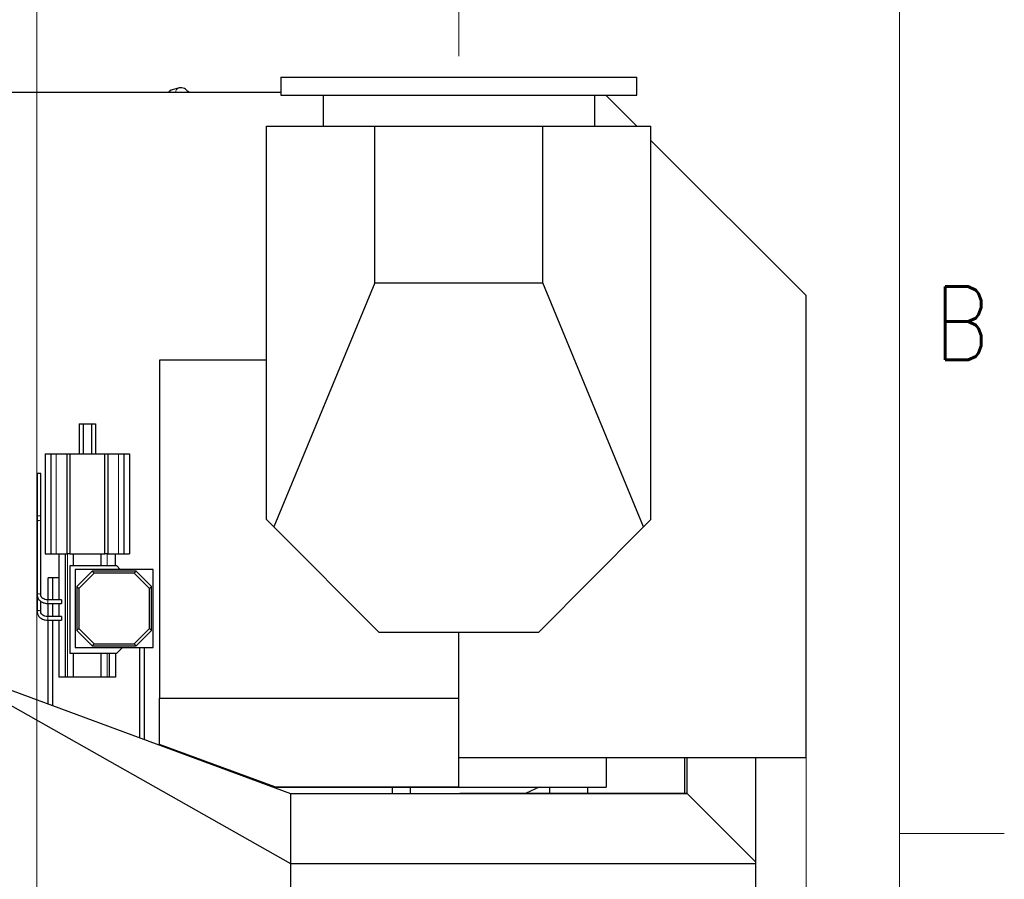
# Model space of a CAD drawing. Header units: inches. Extents: x 0 to 20790, y -12 to 14700.
# Tile 358 of 359: x 19145 to 20790, y 10773 to 12209. Entities that reach past the tile are written whole.
import ezdxf

# ---------------------------------------------------------------- set-up
doc = ezdxf.new("R2010")
doc.units = ezdxf.units.IN
for name, color, linetype, true_color in [('1', 7, 'Continuous', 0xffffff), ('210', 7, 'Continuous', 0xffffff), ('254', 7, 'Continuous', 0xffffff)]:
    doc.layers.add(name, color=color, linetype=linetype, true_color=true_color)
doc.styles.add('latin_extended', font='simplex.shx')
doc.dimstyles.get("Standard").update_dxf_attribs({"dimtxt": 0.18, "dimasz": 0.18, "dimexe": 0.18, "dimexo": 0.0625, "dimgap": 0.09, "dimtad": 0, "dimtih": 1, "dimtoh": 1, "dimdec": 4, "dimzin": 0, "dimdsep": 46, "dimtxsty": 'Standard', "dimcen": 0.09, "dimadec": 0, "dimazin": 0, "dimtfac": 1, "dimtdec": 4, "dimtofl": 0, "dimtmove": 0, "dimatfit": 3, "dimfxl": 1, "dimtolj": 1, "dimtzin": 0, "dimarcsym": 0})

# ---------------------------------------------------------------- blocks, each defined once
blk = doc.blocks.new('_U10')
at = {"layer": '254', "color": 3, "linetype": 'Continuous', "lineweight": 13, "transparency": 16777216}
for p, q in [((20458.7, 11327.4), (20458.7, 7972)), ((19173.7, 9380), (19173.7, 7972)), ((20336.2, 8007), (19296.2, 8007))]:
    blk.add_line(p, q, dxfattribs=at)
at = {"layer": '254', "color": 3, "transparency": 16777216}
for points in [[(19296.2, 8027.4), (19296.2, 7986.5), (19173.7, 8007)], [(20336.2, 7986.5), (20336.2, 8027.4), (20458.7, 8007)]]:
    blk.add_solid(points, dxfattribs=at)
at = {"layer": 'Defpoints', "color": 0, "transparency": 16777216}
for p in [(20458.7, 11362.4), (19173.7, 9415), (19173.7, 8007)]:
    blk.add_point(p, dxfattribs=at)
at = {"layer": '254', "color": 2, "lineweight": 13, "transparency": 16777216, "insert": (19571.7, 8190.7), "char_height": 122.5, "attachment_point": 1, "style": 'latin_extended'}
blk.add_mtext('\\A1;1285', dxfattribs=at)
blk = doc.blocks.new('_U11')
at = {"layer": '254', "color": 3, "linetype": 'Continuous', "lineweight": 13, "transparency": 16777216}
for p, q in [((19173.7, 9450), (19173.7, 12477.4)), ((19878.7, 12148), (19878.7, 12477.4)), ((19296.2, 12442.4), (19756.2, 12442.4))]:
    blk.add_line(p, q, dxfattribs=at)
at = {"layer": '254', "color": 3, "transparency": 16777216}
for points in [[(19296.2, 12462.8), (19296.2, 12422), (19173.7, 12442.4)], [(19756.2, 12422), (19756.2, 12462.8), (19878.7, 12442.4)]]:
    blk.add_solid(points, dxfattribs=at)
at = {"layer": 'Defpoints', "color": 0, "transparency": 16777216}
for p in [(19878.7, 12442.4), (19878.7, 12113), (19173.7, 9415)]:
    blk.add_point(p, dxfattribs=at)
at = {"layer": '254', "color": 2, "lineweight": 13, "transparency": 16777216, "insert": (19354.4, 12626.2), "char_height": 122.5, "attachment_point": 1, "style": 'latin_extended'}
blk.add_mtext('\\A1;705', dxfattribs=at)

msp = doc.modelspace()

# ---------------------------------------------------------------- linework, layer by layer
at = {"layer": '1', "color": 2, "linetype": 'Continuous', "lineweight": 25}
for p, q in [((19581.24, 12112.958), (19581.24, 12082.958)), ((19581.24, 12112.958), (20176.24, 12112.958)), ((20176.24, 12082.958), (20176.24, 12112.958)), ((19411.427, 12095.065), (19399.413, 12091.845)), ((19581.223, 12087.458), (19006.24, 12087.458)), ((19581.24, 12082.958), (20176.24, 12082.958)), ((19651.739, 12082.958), (19651.739, 12030.958)), ((20105.741, 12030.958), (20105.741, 12082.958)), ((20176.108, 12030.955), (20124.109, 12082.953)), ((19557.23, 11374.438), (19557.23, 12030.958)), ((19557.23, 12030.958), (19738.122, 12030.958)), ((19738.122, 12030.958), (20018.704, 12030.958)), ((19738.122, 11769.315), (19738.122, 12030.958)), ((20018.704, 12030.958), (20199.595, 12030.958)), ((20018.704, 11769.315), (20018.704, 12030.958)), ((20199.595, 11374.438), (20199.595, 12030.958)), ((20458.74, 11748.323), (20199.599, 12007.464)), ((19738.122, 11769.315), (19569.459, 11362.142)), ((19738.122, 11769.315), (20018.704, 11769.315)), ((20187.367, 11362.142), (20018.704, 11769.315)), ((20458.74, 10976.458), (20458.74, 11748.323)), ((19378.73, 11640.079), (19378.73, 11075.958)), ((19557.23, 11640.079), (19378.73, 11640.079)), ((19244.083, 11533.958), (19251.012, 11533.958)), ((19244.083, 11533.958), (19244.083, 11483.958)), ((19251.012, 11533.958), (19264.868, 11533.958)), ((19251.012, 11533.958), (19251.012, 11483.958)), ((19264.868, 11533.958), (19271.796, 11533.958)), ((19264.868, 11533.958), (19264.868, 11483.958)), ((19271.796, 11533.958), (19271.796, 11483.958)), ((19187.44, 11483.958), (19196.94, 11483.958)), ((19187.44, 11483.958), (19187.44, 11316.958)), ((19196.94, 11483.958), (19205.94, 11483.958)), ((19196.94, 11483.958), (19196.94, 11316.958)), ((19205.94, 11483.958), (19223.94, 11483.958)), ((19223.94, 11483.958), (19228.94, 11483.958)), ((19223.94, 11316.958), (19223.94, 11483.958)), ((19228.94, 11483.958), (19286.94, 11483.958)), ((19228.94, 11483.958), (19228.94, 11316.958)), ((19286.94, 11483.958), (19291.94, 11483.958)), ((19286.94, 11316.958), (19286.94, 11483.958)), ((19291.94, 11483.958), (19291.94, 11316.958)), ((19291.94, 11483.958), (19309.94, 11483.958)), ((19309.94, 11483.958), (19318.94, 11483.958)), ((19318.94, 11483.958), (19328.44, 11483.958)), ((19318.94, 11483.958), (19318.94, 11316.958)), ((19328.44, 11483.958), (19328.44, 11316.958)), ((19179.273, 11450.96), (19174.007, 11450.96)), ((19174.007, 11450.96), (19174.007, 11380.309)), ((19180.007, 11450.96), (19179.273, 11450.96)), ((19180.007, 11380.309), (19180.007, 11450.96)), ((19174.007, 11380.309), (19174.007, 11370.479)), ((19174.007, 11370.479), (19174.007, 11248.291)), ((19180.007, 11370.479), (19180.007, 11380.309)), ((19180.007, 11248.291), (19180.007, 11370.479)), ((19557.23, 11374.438), (19569.459, 11362.142)), ((20187.367, 11362.142), (20199.595, 11374.438)), ((19569.459, 11362.142), (19744.68, 11185.958)), ((20012.145, 11185.958), (20187.367, 11362.142)), ((19187.44, 11316.958), (19196.94, 11316.958)), ((19196.94, 11316.958), (19205.94, 11316.958)), ((19205.94, 11316.958), (19223.94, 11316.958)), ((19210.94, 11239.959), (19210.94, 11316.958)), ((19220.94, 11316.958), (19220.94, 11110.958)), ((19228.94, 11316.958), (19223.94, 11316.958)), ((19228.94, 11316.958), (19286.94, 11316.958)), ((19234.94, 11296.958), (19234.94, 11316.958)), ((19280.94, 11296.958), (19280.94, 11316.958)), ((19291.94, 11316.958), (19286.94, 11316.958)), ((19291.94, 11316.958), (19309.94, 11316.958)), ((19304.94, 11296.958), (19304.94, 11316.958)), ((19309.94, 11316.958), (19318.94, 11316.958)), ((19318.94, 11316.958), (19328.44, 11316.958)), ((19228.94, 11296.958), (19228.94, 11150.958)), ((19306.94, 11296.958), (19228.94, 11296.958)), ((19237.491, 11290.907), (19237.491, 11160.462)), ((19367.936, 11290.907), (19237.491, 11290.907)), ((19240.491, 11262.532), (19265.865, 11287.907)), ((19339.562, 11287.907), (19265.865, 11287.907)), ((19265.865, 11287.907), (19269.215, 11284.556)), ((19312.991, 11290.907), (19306.94, 11296.958)), ((19336.211, 11284.556), (19339.562, 11287.907)), ((19339.562, 11287.907), (19364.936, 11262.532)), ((19367.936, 11160.462), (19367.936, 11290.907)), ((19192.74, 11239.959), (19192.74, 11276.958)), ((19199.74, 11276.958), (19192.74, 11276.958)), ((19199.74, 11276.958), (19199.74, 11239.956)), ((19210.941, 11276.958), (19199.74, 11276.958)), ((19269.215, 11284.556), (19243.841, 11259.182)), ((19336.211, 11284.556), (19269.215, 11284.556)), ((19361.586, 11259.182), (19336.211, 11284.556)), ((19240.491, 11262.532), (19240.491, 11188.836)), ((19243.841, 11259.182), (19240.491, 11262.532)), ((19243.841, 11259.182), (19243.841, 11192.186)), ((19364.936, 11262.532), (19361.586, 11259.182)), ((19361.586, 11192.186), (19361.586, 11259.182)), ((19364.936, 11188.836), (19364.936, 11262.532)), ((19174.007, 11248.292), (19174.007, 11220.291)), ((19180.007, 11248.291), (19180.006, 11248.344)), ((19180.007, 11220.291), (19180.007, 11237.86)), ((19214.967, 11239.96), (19192.007, 11239.96)), ((19214.967, 11239.96), (19214.967, 11233.96)), ((19180.007, 11220.291), (19180.006, 11220.344)), ((19192.007, 11233.96), (19214.967, 11233.96)), ((19192.74, 11211.958), (19192.74, 11233.956)), ((19199.74, 11233.956), (19199.74, 11211.959)), ((19210.94, 11211.962), (19210.94, 11233.959)), ((19214.967, 11211.96), (19192.007, 11211.96)), ((19192.007, 11205.96), (19214.967, 11205.96)), ((19192.74, 11066.172), (19192.74, 11205.959)), ((19199.74, 11205.959), (19199.74, 11063.586)), ((19210.94, 11110.958), (19210.94, 11205.962)), ((19214.967, 11211.96), (19214.967, 11205.96)), ((19240.491, 11188.836), (19243.841, 11192.186)), ((19265.865, 11163.462), (19240.491, 11188.836)), ((19243.841, 11192.186), (19269.215, 11166.812)), ((19336.211, 11166.812), (19361.586, 11192.186)), ((19364.936, 11188.836), (19339.562, 11163.462)), ((19361.586, 11192.186), (19364.936, 11188.836)), ((19744.68, 11185.958), (20012.145, 11185.958)), ((19878.74, 11075.958), (19878.74, 11185.958)), ((19237.491, 11160.462), (19367.936, 11160.462)), ((19269.215, 11166.812), (19265.865, 11163.462)), ((19265.865, 11163.462), (19339.562, 11163.462)), ((19269.215, 11166.812), (19336.211, 11166.812)), ((19306.94, 11150.958), (19316.444, 11160.462)), ((19339.562, 11163.462), (19336.211, 11166.812)), ((19345.74, 11009.625), (19345.74, 11160.457)), ((19352.74, 11160.459), (19352.74, 11007.035)), ((18997.16, 11138.459), (19597.239, 10916.666)), ((18997.16, 11138.459), (19597.239, 10799.801)), ((19228.94, 11150.958), (19306.94, 11150.958)), ((19234.94, 11110.958), (19234.94, 11150.958)), ((19280.94, 11110.958), (19280.94, 11150.958)), ((19294.94, 11110.958), (19294.94, 11150.958)), ((19304.94, 11150.958), (19304.94, 11110.958)), ((19220.94, 11110.958), (19210.94, 11110.958)), ((19224.94, 11110.958), (19220.94, 11110.958)), ((19234.94, 11110.958), (19224.94, 11110.958)), ((19280.94, 11110.958), (19234.94, 11110.958)), ((19290.94, 11110.958), (19280.94, 11110.958)), ((19294.94, 11110.958), (19290.94, 11110.958)), ((19304.94, 11110.958), (19294.94, 11110.958)), ((19378.73, 10998.511), (19378.73, 11075.958)), ((19378.73, 11075.958), (19878.74, 11075.958)), ((19878.74, 10927.53), (19878.74, 11075.958)), ((19571.003, 10927.53), (19378.73, 10998.511)), ((19435.477, 10976.458), (19438.479, 10976.458)), ((19878.749, 10976.458), (20458.74, 10976.458)), ((20124.74, 10976.459), (20124.74, 10927.216)), ((20256.107, 10916.959), (20256.107, 10976.458)), ((20260.107, 10916.959), (20260.107, 10976.458)), ((20374.884, 10801.889), (20374.884, 10976.455)), ((19568.697, 10927.216), (20124.74, 10927.216)), ((19571.003, 10927.53), (19878.74, 10927.53)), ((19767.043, 10927.216), (19767.043, 10916.666)), ((19797.436, 10927.216), (19797.436, 10916.666)), ((20013.007, 10927.216), (19991.004, 10916.956)), ((20030.754, 10916.955), (20030.754, 10927.214)), ((20093.754, 10927.221), (20093.754, 10916.962)), ((19597.239, 10916.666), (19880.239, 10916.666)), ((19597.239, 10916.666), (19597.239, 10799.801)), ((19880.239, 10916.666), (19880.239, 10916.959)), ((19880.239, 10916.959), (20260.107, 10916.959)), ((19880.239, 10916.666), (20260.107, 10916.666)), ((20260.107, 10916.666), (20260.107, 10916.959)), ((20374.884, 10801.889), (20260.107, 10916.666)), ((19597.239, 10799.801), (20374.884, 10799.801)), ((19597.239, 10799.801), (19597.239, 10634.116)), ((20374.884, 10799.801), (20374.884, 10801.889)), ((20374.884, 10634.116), (20374.884, 10799.801))]:
    msp.add_line(p, q, dxfattribs=at)
at = {"layer": '1', "color": 110, "linetype": 'Continuous', "lineweight": 13}
for p, q in [((19411.543, 12095.095), (19411.427, 12095.065)), ((19205.94, 11483.958), (19205.94, 11316.958)), ((19309.94, 11483.958), (19309.94, 11316.958)), ((19179.273, 11380.309), (19174.007, 11380.309)), ((19174.007, 11370.479), (19174.007, 11370.479)), ((19180.007, 11380.309), (19179.273, 11380.309)), ((19224.94, 11110.958), (19224.94, 11316.958)), ((19290.94, 11296.958), (19290.94, 11316.958)), ((19174.007, 11248.291), (19174.007, 11248.291)), ((19192.007, 11239.96), (19192.007, 11233.96)), ((19174.007, 11220.291), (19174.007, 11220.291)), ((19192.007, 11211.96), (19192.007, 11205.96)), ((19290.94, 11110.958), (19290.94, 11150.958))]:
    msp.add_line(p, q, dxfattribs=at)
at = {"layer": '1', "color": 2, "linetype": 'Continuous', "lineweight": 25}
msp.add_ellipse((19401.742, 12083.152), major_axis=(-2.329, 8.693), ratio=0.96112201, start_param=0.00005799, end_param=0.81854105, dxfattribs=at)
at = {"layer": '1', "color": 110, "linetype": 'Continuous', "lineweight": 13}
for centre, major_axis, ratio, start_param, end_param in [((19413.757, 12086.371), (-2.329, 8.693), 0.96112201, 0, 1.19749567), ((19177.007, 11370.479), (-3, 0), 0.65529921, 3.85617132, 6.28318531), ((19177.007, 11370.479), (-3, 0), 0.65529921, 3.14155717, 3.85617132), ((19177.007, 11248.291), (-3, 0), 0.65529921, 3.85617132, 6.28318531), ((19177.007, 11248.291), (-3, 0), 0.65529921, 3.16894797, 3.85617132), ((19177.007, 11220.291), (-3, 0), 0.65529921, 3.85617132, 6.28318531), ((19177.007, 11220.291), (-3, 0), 0.65529921, 3.16894797, 3.85617132)]:
    msp.add_ellipse(centre, major_axis=major_axis, ratio=ratio, start_param=start_param, end_param=end_param, dxfattribs=at)
at = {"layer": '1', "color": 2, "linetype": 'Continuous', "lineweight": 25}
for points, knots in [([(19399.523, 12091.874), (19397.335, 12091.132), (19395.115, 12089.839), (19393.432, 12087.991), (19393.173, 12087.678)], [0, 0, 0, 0, 0.83842372, 1, 1, 1, 1]), ([(19427.227, 12087.925), (19424.947, 12090.529), (19421.112, 12093.751), (19415.907, 12095.573), (19412.972, 12095.416), (19411.538, 12095.093)], [0, 0, 0, 0, 0.46658297, 0.74395112, 1, 1, 1, 1]), ([(19174.007, 11248.291), (19174.017, 11247.099), (19174.433, 11244.288), (19176.812, 11240.019), (19181.375, 11236.306), (19186.824, 11234.32), (19190.479, 11233.964), (19192.007, 11233.96)], [0, 0, 0, 0, 0.14963508, 0.36854405, 0.5972724, 0.83829075, 1, 1, 1, 1]), ([(19192.007, 11239.96), (19191.016, 11239.964), (19188.633, 11240.166), (19185.005, 11241.328), (19181.917, 11243.521), (19180.308, 11245.997), (19179.998, 11247.573), (19180.007, 11248.291)], [0, 0, 0, 0, 0.14811092, 0.37086596, 0.59430529, 0.81917558, 1, 1, 1, 1]), ([(19174.007, 11220.291), (19174.017, 11219.099), (19174.433, 11216.288), (19176.812, 11212.019), (19181.375, 11208.306), (19186.824, 11206.32), (19190.479, 11205.964), (19192.007, 11205.96)], [0, 0, 0, 0, 0.14963508, 0.36854405, 0.5972724, 0.83829075, 1, 1, 1, 1]), ([(19192.007, 11211.96), (19191.016, 11211.964), (19188.633, 11212.166), (19185.005, 11213.328), (19181.917, 11215.521), (19180.308, 11217.997), (19179.998, 11219.573), (19180.007, 11220.291)], [0, 0, 0, 0, 0.14811092, 0.37086596, 0.59430529, 0.81917558, 1, 1, 1, 1])]:
    msp.add_open_spline(points, degree=3, knots=knots, dxfattribs=at)
at = {"layer": '210', "color": 7, "linetype": 'Continuous', "lineweight": 18}
for p, q in [((20615, 175), (20615, 14525)), ((20790, 10850), (20615, 10850))]:
    msp.add_line(p, q, dxfattribs=at)

# ---------------------------------------------------------------- texts
at = {"layer": '210', "color": 211, "linetype": 'Continuous', "lineweight": 18, "insert": (20673.721, 11640.689), "char_height": 122.5, "attachment_point": 7, "line_spacing_factor": 0.963855, "style": 'latin_extended'}
msp.add_mtext('\\W0.8203;B', dxfattribs=at)

# ---------------------------------------------------------------- dimensions: what is measured, and where the dimension line sits
at = {"layer": '254', "color": 2, "linetype": 'Continuous', "lineweight": 13}
for base, p1, p2, picture, middle in [((19878.74, 12442.425), (19173.74, 9414.958), (19878.74, 12112.958), '_U11', (19511.861, 12442.425)), ((19173.74, 8006.958), (20458.74, 11362.39), (19173.74, 9414.958), '_U10', (19775.868, 8006.958))]:
    dim = msp.add_linear_dim(base=base, p1=p1, p2=p2, dimstyle='Standard', override={"dimscale": 35, "dimtxt": 3.5, "dimasz": 3.5, "dimexe": 1, "dimexo": 1, "dimgap": 1.75, "dimtad": 1, "dimtih": 1, "dimtoh": 0, "dimdec": 2, "dimlfac": 1, "dimzin": 8, "dimdsep": 46, "dimlunit": 2, "dimtxsty": 'latin_extended', "dimsah": 1, "dimse1": 0, "dimse2": 0, "dimsd1": 0, "dimsd2": 0, "dimclrd": 3, "dimclre": 3, "dimclrt": 2, "dimtol": 0, "dimtm": -0.1, "dimtfac": 0.714286, "dimtdec": 3, "dimtofl": 1, "dimtmove": 0, "dimtzin": 8, "dimlwd": 13, "dimlwe": 13}, dxfattribs=at)
    dim.commit()
    dim.dimension.update_dxf_attribs({"geometry": picture, "text_midpoint": middle, "dimtype": 160})

doc.saveas('drawing.dxf')
